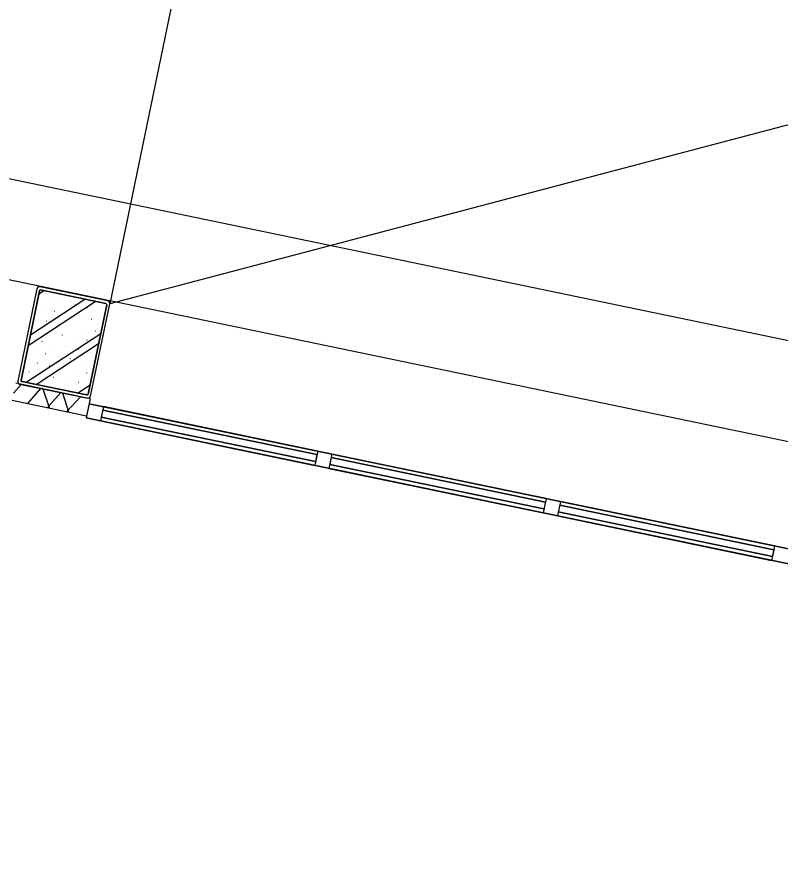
# Model space of a CAD drawing. Extents: x 81065 to 81486, y 452384 to 452681.
# Drawn here: x 81097.133 to 81100.208, y 452573.945 to 452577.33 of the extents above; entities that cross this region are included whole.
import ezdxf

# ---------------------------------------------------------------- set-up
doc = ezdxf.new("R2010")
doc.units = 0
doc.layers.add('B-BH-VH-KANTOPSLUITING-GV', color=7, linetype='Continuous')

msp = doc.modelspace()

# ---------------------------------------------------------------- linework, layer by layer
at = {"layer": 'B-BH-VH-KANTOPSLUITING-GV'}
for p, q in [((81131.0942, 452569.2132), (81080.767, 452579.6601)), ((81083.9651, 452579.4044), (81132.8401, 452569.2593)), ((81098.0776, 452578.9384), (81097.5081, 452576.1734)), ((81103.6625, 452577.7982), (81097.5081, 452576.1734)), ((81097.2141, 452576.2344), (81097.1371, 452575.8624)), ((81097.1501, 452575.8654), (81097.2241, 452576.2254)), ((81097.2241, 452576.2254), (81097.1501, 452575.8654)), ((81097.2181, 452576.2404), (81097.2141, 452576.2344)), ((81097.2261, 452576.2424), (81097.2181, 452576.2404)), ((81097.2221, 452576.2144), (81097.2401, 452576.2264)), ((81097.2241, 452576.2254), (81097.2261, 452576.2284)), ((81097.2261, 452576.2284), (81097.2241, 452576.2254)), ((81097.5001, 452576.1854), (81097.2261, 452576.2424)), ((81097.2261, 452576.2284), (81097.2291, 452576.2294)), ((81097.2291, 452576.2294), (81097.2261, 452576.2284)), ((81097.2291, 452576.2294), (81097.4921, 452576.1744)), ((81097.4921, 452576.1744), (81097.2291, 452576.2294)), ((81097.1881, 452576.0484), (81097.4071, 452576.1924)), ((81097.2191, 452576.2004), (81097.2201, 452576.2004)), ((81097.2691, 452576.1904), (81097.2691, 452576.1904)), ((81097.1791, 452576.0064), (81097.4481, 452576.1834)), ((81097.2351, 452576.1534), (81097.2351, 452576.1534)), ((81097.3181, 452576.1804), (81097.3191, 452576.1804)), ((81097.3681, 452576.1704), (81097.3681, 452576.1694)), ((81097.4171, 452576.1594), (81097.4181, 452576.1594)), ((81097.4951, 452576.1694), (81097.4201, 452575.8094)), ((81097.4201, 452575.8094), (81097.4951, 452576.1694)), ((81097.4301, 452575.8014), (81097.5081, 452576.1734)), ((81097.4921, 452576.1744), (81097.4941, 452576.1724)), ((81097.4941, 452576.1724), (81097.4921, 452576.1744)), ((81097.4941, 452576.1724), (81097.4951, 452576.1694)), ((81097.4951, 452576.1694), (81097.4941, 452576.1724)), ((81097.5061, 452576.1804), (81097.5001, 452576.1854)), ((81097.5081, 452576.1734), (81097.5061, 452576.1804)), ((81097.2841, 452576.1434), (81097.2851, 452576.1434)), ((81097.3341, 452576.1324), (81097.3351, 452576.1324)), ((81097.3841, 452576.1224), (81097.3841, 452576.1224)), ((81097.4671, 452576.1494), (81097.4681, 452576.1494)), ((81097.2021, 452576.1164), (81097.2021, 452576.1164)), ((81097.2511, 452576.1054), (81097.2521, 452576.1054)), ((81097.3011, 452576.0954), (81097.3011, 452576.0954)), ((81097.3501, 452576.0854), (81097.3511, 452576.0854)), ((81097.4331, 452576.1124), (81097.4341, 452576.1124)), ((81097.1701, 452575.8574), (81097.4711, 452576.0544)), ((81097.2171, 452576.0684), (81097.2181, 452576.0684)), ((81097.2671, 452576.0584), (81097.2671, 452576.0584)), ((81097.4001, 452576.0744), (81097.4001, 452576.0744)), ((81097.4491, 452576.0644), (81097.4501, 452576.0644)), ((81097.1841, 452576.0314), (81097.1851, 452576.0314)), ((81097.2341, 452576.0214), (81097.2341, 452576.0204)), ((81097.3161, 452576.0484), (81097.3171, 452576.0474)), ((81097.3661, 452576.0374), (81097.3661, 452576.0374)), ((81097.4151, 452576.0274), (81097.4161, 452576.0274)), ((81097.2001, 452575.9834), (81097.2001, 452575.9834)), ((81097.2111, 452575.8484), (81097.4621, 452576.0134)), ((81097.2831, 452576.0104), (81097.2841, 452576.0104)), ((81097.3331, 452576.0004), (81097.3331, 452576.0004)), ((81097.3821, 452575.9904), (81097.3831, 452575.9904)), ((81097.2491, 452575.9734), (81097.2501, 452575.9734)), ((81097.2991, 452575.9634), (81097.2991, 452575.9634)), ((81097.3481, 452575.9534), (81097.3491, 452575.9524)), ((81097.4321, 452575.9794), (81097.4321, 452575.9794)), ((81097.1661, 452575.9464), (81097.1671, 452575.9464)), ((81097.2161, 452575.9364), (81097.2171, 452575.9364)), ((81097.2651, 452575.9254), (81097.2661, 452575.9254)), ((81097.3151, 452575.9154), (81097.3161, 452575.9154)), ((81097.3981, 452575.9424), (81097.3981, 452575.9424)), ((81097.1821, 452575.8994), (81097.1831, 452575.8984)), ((81097.2321, 452575.8884), (81097.2321, 452575.8884)), ((81097.3651, 452575.9054), (81097.3651, 452575.9054)), ((81097.4141, 452575.8954), (81097.4151, 452575.8944)), ((81097.1201, 452575.8144), (81097.1511, 452575.8484)), ((81097.4281, 452575.7914), (81097.1291, 452575.8534)), ((81097.1371, 452575.8624), (81097.1381, 452575.8544)), ((81097.1381, 452575.8544), (81097.1441, 452575.8504)), ((81097.1441, 452575.8504), (81097.4191, 452575.7934)), ((81097.1501, 452575.8624), (81097.1501, 452575.8654)), ((81097.1501, 452575.8654), (81097.1501, 452575.8624)), ((81097.1531, 452575.8604), (81097.1501, 452575.8624)), ((81097.1501, 452575.8624), (81097.1531, 452575.8604)), ((81097.4151, 452575.8064), (81097.1531, 452575.8604)), ((81097.1531, 452575.8604), (81097.4151, 452575.8064)), ((81097.1981, 452575.8514), (81097.1991, 452575.8514)), ((81097.2811, 452575.8784), (81097.2821, 452575.8784)), ((81097.3311, 452575.8684), (81097.3311, 452575.8684)), ((81097.3801, 452575.8574), (81097.3811, 452575.8574)), ((81097.1771, 452575.7724), (81097.2301, 452575.8324)), ((81097.2641, 452575.7544), (81097.2391, 452575.8304)), ((81097.2641, 452575.7544), (81097.2391, 452575.8304)), ((81097.2481, 452575.8414), (81097.2481, 452575.8414)), ((81097.2561, 452575.7554), (81097.3101, 452575.8164)), ((81097.2971, 452575.8304), (81097.2981, 452575.8304)), ((81097.3431, 452575.7374), (81097.3181, 452575.8144)), ((81097.3471, 452575.8204), (81097.3481, 452575.8204)), ((81097.3771, 452575.8144), (81097.4281, 452575.8474)), ((81097.1141, 452575.7854), (81097.4141, 452575.7224)), ((81097.3351, 452575.7394), (81097.3891, 452575.7994)), ((81097.3961, 452575.8104), (81097.3971, 452575.8104)), ((81097.4281, 452575.7914), (81097.4141, 452575.7224)), ((81097.4181, 452575.8074), (81097.4151, 452575.8064)), ((81097.4151, 452575.8064), (81097.4181, 452575.8074)), ((81097.4201, 452575.8094), (81097.4181, 452575.8074)), ((81097.4181, 452575.8074), (81097.4201, 452575.8094)), ((81097.4191, 452575.7934), (81097.4261, 452575.7944)), ((81097.4261, 452575.7944), (81097.4301, 452575.8014)), ((81097.4241, 452575.7714), (81097.4121, 452575.7144)), ((81097.4241, 452575.7714), (81097.4121, 452575.7144)), ((81097.4241, 452575.7714), (81103.0051, 452574.6124)), ((81103.0051, 452574.6124), (81097.4241, 452575.7714)), ((81097.4821, 452575.7594), (81097.4701, 452575.7024)), ((81097.4821, 452575.7594), (81097.4701, 452575.7024)), ((81097.4821, 452575.7594), (81097.4701, 452575.7024)), ((81097.4821, 452575.7594), (81097.4701, 452575.7024)), ((81097.4821, 452575.7594), (81097.4701, 452575.7024)), ((81097.4821, 452575.7594), (81097.4701, 452575.7024)), ((81097.4821, 452575.7594), (81097.4701, 452575.7024)), ((81097.4821, 452575.7594), (81097.4701, 452575.7024)), ((81097.4821, 452575.7594), (81097.4701, 452575.7024)), ((81097.4821, 452575.7594), (81097.4701, 452575.7024)), ((81097.4821, 452575.7594), (81098.3451, 452575.5804)), ((81098.3451, 452575.5804), (81097.4821, 452575.7594)), ((81097.4821, 452575.7594), (81098.3451, 452575.5804)), ((81098.3451, 452575.5804), (81097.4821, 452575.7594)), ((81097.4821, 452575.7594), (81098.3451, 452575.5804)), ((81098.3451, 452575.5804), (81097.4821, 452575.7594)), ((81097.4821, 452575.7594), (81098.3451, 452575.5804)), ((81098.3451, 452575.5804), (81097.4821, 452575.7594)), ((81097.4821, 452575.7594), (81098.3451, 452575.5804)), ((81098.3451, 452575.5804), (81097.4821, 452575.7594)), ((81097.4121, 452575.7144), (81102.9931, 452574.5554)), ((81102.9931, 452574.5554), (81097.4121, 452575.7144)), ((81097.4141, 452575.7224), (81097.4141, 452575.7234)), ((81097.4791, 452575.7454), (81097.4731, 452575.7174)), ((81097.4791, 452575.7454), (81097.4731, 452575.7174)), ((81097.4791, 452575.7454), (81097.4731, 452575.7174)), ((81097.4791, 452575.7454), (81097.4731, 452575.7174)), ((81097.4791, 452575.7454), (81097.4731, 452575.7174)), ((81097.4791, 452575.7454), (81097.4731, 452575.7174)), ((81097.4791, 452575.7454), (81097.4731, 452575.7174)), ((81097.4791, 452575.7454), (81097.4731, 452575.7174)), ((81097.4791, 452575.7454), (81097.4731, 452575.7174)), ((81097.4791, 452575.7454), (81097.4731, 452575.7174)), ((81097.4731, 452575.7174), (81098.3361, 452575.5384)), ((81098.3361, 452575.5384), (81097.4731, 452575.7174)), ((81098.3361, 452575.5384), (81097.4731, 452575.7174)), ((81097.4731, 452575.7174), (81098.3361, 452575.5384)), ((81097.4731, 452575.7174), (81098.3361, 452575.5384)), ((81098.3361, 452575.5384), (81097.4731, 452575.7174)), ((81098.3361, 452575.5384), (81097.4731, 452575.7174)), ((81097.4731, 452575.7174), (81098.3361, 452575.5384)), ((81097.4731, 452575.7174), (81098.3361, 452575.5384)), ((81098.3361, 452575.5384), (81097.4731, 452575.7174)), ((81097.4791, 452575.7454), (81098.3421, 452575.5664)), ((81098.3421, 452575.5664), (81097.4791, 452575.7454)), ((81098.3421, 452575.5664), (81097.4791, 452575.7454)), ((81097.4791, 452575.7454), (81098.3421, 452575.5664)), ((81097.4791, 452575.7454), (81098.3421, 452575.5664)), ((81098.3421, 452575.5664), (81097.4791, 452575.7454)), ((81098.3421, 452575.5664), (81097.4791, 452575.7454)), ((81097.4791, 452575.7454), (81098.3421, 452575.5664)), ((81097.4791, 452575.7454), (81098.3421, 452575.5664)), ((81098.3421, 452575.5664), (81097.4791, 452575.7454)), ((81097.4701, 452575.7024), (81098.3331, 452575.5224)), ((81098.3331, 452575.5224), (81097.4701, 452575.7024)), ((81097.4701, 452575.7024), (81098.3331, 452575.5224)), ((81098.3331, 452575.5224), (81097.4701, 452575.7024)), ((81097.4701, 452575.7024), (81098.3331, 452575.5224)), ((81098.3331, 452575.5224), (81097.4701, 452575.7024)), ((81097.4701, 452575.7024), (81098.3331, 452575.5224)), ((81098.3331, 452575.5224), (81097.4701, 452575.7024)), ((81097.4701, 452575.7024), (81098.3331, 452575.5224)), ((81098.3331, 452575.5224), (81097.4701, 452575.7024)), ((81098.3451, 452575.5804), (81098.3331, 452575.5224)), ((81098.3451, 452575.5804), (81098.3331, 452575.5224)), ((81098.3451, 452575.5804), (81098.3331, 452575.5224)), ((81098.3451, 452575.5804), (81098.3331, 452575.5224)), ((81098.3451, 452575.5804), (81098.3331, 452575.5224)), ((81098.3451, 452575.5804), (81098.3331, 452575.5224)), ((81098.3451, 452575.5804), (81098.3331, 452575.5224)), ((81098.3451, 452575.5804), (81098.3331, 452575.5224)), ((81098.3451, 452575.5804), (81098.3331, 452575.5224)), ((81098.3451, 452575.5804), (81098.3331, 452575.5224)), ((81098.3421, 452575.5664), (81098.3361, 452575.5384)), ((81098.3421, 452575.5664), (81098.3361, 452575.5384)), ((81098.3421, 452575.5664), (81098.3361, 452575.5384)), ((81098.3421, 452575.5664), (81098.3361, 452575.5384)), ((81098.3421, 452575.5664), (81098.3361, 452575.5384)), ((81098.3421, 452575.5664), (81098.3361, 452575.5384)), ((81098.3421, 452575.5664), (81098.3361, 452575.5384)), ((81098.3421, 452575.5664), (81098.3361, 452575.5384)), ((81098.3421, 452575.5664), (81098.3361, 452575.5384)), ((81098.3421, 452575.5664), (81098.3361, 452575.5384)), ((81098.4021, 452575.5684), (81098.3901, 452575.5104)), ((81098.4021, 452575.5684), (81098.3901, 452575.5104)), ((81098.4021, 452575.5684), (81098.3901, 452575.5104)), ((81098.4021, 452575.5684), (81098.3901, 452575.5104)), ((81098.4021, 452575.5684), (81098.3901, 452575.5104)), ((81098.4021, 452575.5684), (81098.3901, 452575.5104)), ((81098.4021, 452575.5684), (81098.3901, 452575.5104)), ((81098.4021, 452575.5684), (81098.3901, 452575.5104)), ((81098.4021, 452575.5684), (81098.3901, 452575.5104)), ((81098.4021, 452575.5684), (81098.3901, 452575.5104)), ((81098.3991, 452575.5544), (81098.3941, 452575.5264)), ((81098.3991, 452575.5544), (81098.3941, 452575.5264)), ((81098.3991, 452575.5544), (81098.3941, 452575.5264)), ((81098.3991, 452575.5544), (81098.3941, 452575.5264)), ((81098.3991, 452575.5544), (81098.3941, 452575.5264)), ((81098.3991, 452575.5544), (81098.3941, 452575.5264)), ((81098.3991, 452575.5544), (81098.3941, 452575.5264)), ((81098.3991, 452575.5544), (81098.3941, 452575.5264)), ((81098.3991, 452575.5544), (81098.3941, 452575.5264)), ((81098.3991, 452575.5544), (81098.3941, 452575.5264)), ((81099.2621, 452575.3744), (81098.3991, 452575.5544)), ((81098.3991, 452575.5544), (81099.2621, 452575.3744)), ((81098.3991, 452575.5544), (81099.2621, 452575.3744)), ((81099.2621, 452575.3744), (81098.3991, 452575.5544)), ((81098.3991, 452575.5544), (81099.2621, 452575.3744)), ((81099.2621, 452575.3744), (81098.3991, 452575.5544)), ((81098.3991, 452575.5544), (81099.2621, 452575.3744)), ((81099.2621, 452575.3744), (81098.3991, 452575.5544)), ((81098.3991, 452575.5544), (81099.2621, 452575.3744)), ((81099.2621, 452575.3744), (81098.3991, 452575.5544)), ((81098.4021, 452575.5684), (81099.2651, 452575.3894)), ((81099.2651, 452575.3894), (81098.4021, 452575.5684)), ((81098.4021, 452575.5684), (81099.2651, 452575.3894)), ((81099.2651, 452575.3894), (81098.4021, 452575.5684)), ((81098.4021, 452575.5684), (81099.2651, 452575.3894)), ((81099.2651, 452575.3894), (81098.4021, 452575.5684)), ((81098.4021, 452575.5684), (81099.2651, 452575.3894)), ((81099.2651, 452575.3894), (81098.4021, 452575.5684)), ((81098.4021, 452575.5684), (81099.2651, 452575.3894)), ((81099.2651, 452575.3894), (81098.4021, 452575.5684)), ((81098.3901, 452575.5104), (81099.2531, 452575.3314)), ((81099.2531, 452575.3314), (81098.3901, 452575.5104)), ((81098.3901, 452575.5104), (81099.2531, 452575.3314)), ((81099.2531, 452575.3314), (81098.3901, 452575.5104)), ((81098.3901, 452575.5104), (81099.2531, 452575.3314)), ((81099.2531, 452575.3314), (81098.3901, 452575.5104)), ((81098.3901, 452575.5104), (81099.2531, 452575.3314)), ((81099.2531, 452575.3314), (81098.3901, 452575.5104)), ((81098.3901, 452575.5104), (81099.2531, 452575.3314)), ((81099.2531, 452575.3314), (81098.3901, 452575.5104)), ((81099.2561, 452575.3474), (81098.3941, 452575.5264)), ((81098.3941, 452575.5264), (81099.2561, 452575.3474)), ((81098.3941, 452575.5264), (81099.2561, 452575.3474)), ((81099.2561, 452575.3474), (81098.3941, 452575.5264)), ((81098.3941, 452575.5264), (81099.2561, 452575.3474)), ((81099.2561, 452575.3474), (81098.3941, 452575.5264)), ((81098.3941, 452575.5264), (81099.2561, 452575.3474)), ((81099.2561, 452575.3474), (81098.3941, 452575.5264)), ((81098.3941, 452575.5264), (81099.2561, 452575.3474)), ((81099.2561, 452575.3474), (81098.3941, 452575.5264)), ((81099.2651, 452575.3894), (81099.2531, 452575.3314)), ((81099.2651, 452575.3894), (81099.2531, 452575.3314)), ((81099.2651, 452575.3894), (81099.2531, 452575.3314)), ((81099.2651, 452575.3894), (81099.2531, 452575.3314)), ((81099.2651, 452575.3894), (81099.2531, 452575.3314)), ((81099.2651, 452575.3894), (81099.2531, 452575.3314)), ((81099.2651, 452575.3894), (81099.2531, 452575.3314)), ((81099.2651, 452575.3894), (81099.2531, 452575.3314)), ((81099.2651, 452575.3894), (81099.2531, 452575.3314)), ((81099.2651, 452575.3894), (81099.2531, 452575.3314)), ((81099.2621, 452575.3744), (81099.2561, 452575.3474)), ((81099.2621, 452575.3744), (81099.2561, 452575.3474)), ((81099.2621, 452575.3744), (81099.2561, 452575.3474)), ((81099.2621, 452575.3744), (81099.2561, 452575.3474)), ((81099.2621, 452575.3744), (81099.2561, 452575.3474)), ((81099.2621, 452575.3744), (81099.2561, 452575.3474)), ((81099.2621, 452575.3744), (81099.2561, 452575.3474)), ((81099.2621, 452575.3744), (81099.2561, 452575.3474)), ((81099.2621, 452575.3744), (81099.2561, 452575.3474)), ((81099.2621, 452575.3744), (81099.2561, 452575.3474)), ((81099.3231, 452575.3774), (81099.3111, 452575.3194)), ((81099.3231, 452575.3774), (81099.3111, 452575.3194)), ((81099.3231, 452575.3774), (81099.3111, 452575.3194)), ((81099.3231, 452575.3774), (81099.3111, 452575.3194)), ((81099.3231, 452575.3774), (81099.3111, 452575.3194)), ((81099.3231, 452575.3774), (81099.3111, 452575.3194)), ((81099.3231, 452575.3774), (81099.3111, 452575.3194)), ((81099.3231, 452575.3774), (81099.3111, 452575.3194)), ((81099.3231, 452575.3774), (81099.3111, 452575.3194)), ((81099.3231, 452575.3774), (81099.3111, 452575.3194)), ((81099.3231, 452575.3774), (81100.1851, 452575.1984)), ((81100.1851, 452575.1984), (81099.3231, 452575.3774)), ((81099.3231, 452575.3774), (81100.1851, 452575.1984)), ((81100.1851, 452575.1984), (81099.3231, 452575.3774)), ((81099.3231, 452575.3774), (81100.1851, 452575.1984)), ((81100.1851, 452575.1984), (81099.3231, 452575.3774)), ((81099.3231, 452575.3774), (81100.1851, 452575.1984)), ((81100.1851, 452575.1984), (81099.3231, 452575.3774)), ((81099.3231, 452575.3774), (81100.1851, 452575.1984)), ((81100.1851, 452575.1984), (81099.3231, 452575.3774)), ((81099.3201, 452575.3624), (81099.3141, 452575.3354)), ((81099.3201, 452575.3624), (81099.3141, 452575.3354)), ((81099.3201, 452575.3624), (81099.3141, 452575.3354)), ((81099.3201, 452575.3624), (81099.3141, 452575.3354)), ((81099.3201, 452575.3624), (81099.3141, 452575.3354)), ((81099.3201, 452575.3624), (81099.3141, 452575.3354)), ((81099.3201, 452575.3624), (81099.3141, 452575.3354)), ((81099.3201, 452575.3624), (81099.3141, 452575.3354)), ((81099.3201, 452575.3624), (81099.3141, 452575.3354)), ((81099.3201, 452575.3624), (81099.3141, 452575.3354)), ((81100.1821, 452575.1834), (81099.3201, 452575.3624)), ((81099.3201, 452575.3624), (81100.1821, 452575.1834)), ((81099.3201, 452575.3624), (81100.1821, 452575.1834)), ((81100.1821, 452575.1834), (81099.3201, 452575.3624)), ((81100.1821, 452575.1834), (81099.3201, 452575.3624)), ((81099.3201, 452575.3624), (81100.1821, 452575.1834)), ((81099.3201, 452575.3624), (81100.1821, 452575.1834)), ((81100.1821, 452575.1834), (81099.3201, 452575.3624)), ((81099.3201, 452575.3624), (81100.1821, 452575.1834)), ((81100.1821, 452575.1834), (81099.3201, 452575.3624)), ((81099.3111, 452575.3194), (81100.1731, 452575.1404)), ((81100.1731, 452575.1404), (81099.3111, 452575.3194)), ((81099.3111, 452575.3194), (81100.1731, 452575.1404)), ((81100.1731, 452575.1404), (81099.3111, 452575.3194)), ((81099.3111, 452575.3194), (81100.1731, 452575.1404)), ((81100.1731, 452575.1404), (81099.3111, 452575.3194)), ((81099.3111, 452575.3194), (81100.1731, 452575.1404)), ((81100.1731, 452575.1404), (81099.3111, 452575.3194)), ((81099.3111, 452575.3194), (81100.1731, 452575.1404)), ((81100.1731, 452575.1404), (81099.3111, 452575.3194)), ((81100.1771, 452575.1564), (81099.3141, 452575.3354)), ((81099.3141, 452575.3354), (81100.1771, 452575.1564)), ((81099.3141, 452575.3354), (81100.1771, 452575.1564)), ((81100.1771, 452575.1564), (81099.3141, 452575.3354)), ((81100.1771, 452575.1564), (81099.3141, 452575.3354)), ((81099.3141, 452575.3354), (81100.1771, 452575.1564)), ((81099.3141, 452575.3354), (81100.1771, 452575.1564)), ((81100.1771, 452575.1564), (81099.3141, 452575.3354)), ((81099.3141, 452575.3354), (81100.1771, 452575.1564)), ((81100.1771, 452575.1564), (81099.3141, 452575.3354)), ((81100.1851, 452575.1984), (81100.1731, 452575.1404)), ((81100.1851, 452575.1984), (81100.1731, 452575.1404)), ((81100.1851, 452575.1984), (81100.1731, 452575.1404)), ((81100.1851, 452575.1984), (81100.1731, 452575.1404)), ((81100.1851, 452575.1984), (81100.1731, 452575.1404)), ((81100.1851, 452575.1984), (81100.1731, 452575.1404)), ((81100.1851, 452575.1984), (81100.1731, 452575.1404)), ((81100.1851, 452575.1984), (81100.1731, 452575.1404)), ((81100.1851, 452575.1984), (81100.1731, 452575.1404)), ((81100.1851, 452575.1984), (81100.1731, 452575.1404)), ((81100.1821, 452575.1834), (81100.1771, 452575.1564)), ((81100.1821, 452575.1834), (81100.1771, 452575.1564)), ((81100.1821, 452575.1834), (81100.1771, 452575.1564)), ((81100.1821, 452575.1834), (81100.1771, 452575.1564)), ((81100.1821, 452575.1834), (81100.1771, 452575.1564)), ((81100.1821, 452575.1834), (81100.1771, 452575.1564)), ((81100.1821, 452575.1834), (81100.1771, 452575.1564)), ((81100.1821, 452575.1834), (81100.1771, 452575.1564)), ((81100.1821, 452575.1834), (81100.1771, 452575.1564)), ((81100.1821, 452575.1834), (81100.1771, 452575.1564))]:
    msp.add_line(p, q, dxfattribs=at)

doc.saveas('drawing.dxf')
